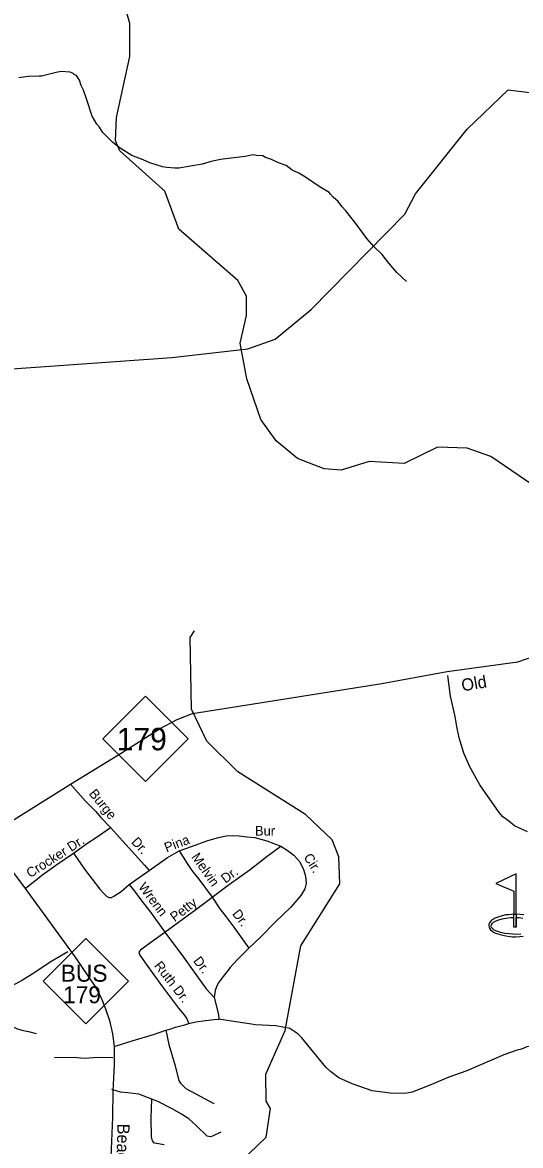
# Model space of a CAD drawing. Extents: x 2104537 to 2336408, y 34176 to 229611.
# Drawn here: x 2136097 to 2139980, y 52123 to 60881 of the extents above; entities that cross this region are included whole.
import ezdxf

# ---------------------------------------------------------------- set-up
doc = ezdxf.new("R2010")
doc.units = 0
for name, color, linetype in [('Exist Boundary Political City Limit New', 7, 'Continuous'), ('Exist Cultural Recreational Golf Course CELL', 7, 'Continuous'), ('Exist Hydrographic Creek Single Shore', 7, 'Continuous'), ('Exist Hydrographic Misc Water Feature', 7, 'Continuous'), ('Exist Road Non-System Type 51', 7, 'Continuous'), ('Exist Road Non-System Type 51 Label', 7, 'Continuous'), ('Exist Road Primary NC Attributed', 7, 'Continuous'), ('Exist Road Primary NC Label', 7, 'Continuous'), ('Exist Road Primary NC Shield CELL', 7, 'Continuous'), ('Exist Road Primary NC Shield Number Label', 7, 'Continuous'), ('Map Preparation Boundary City Limit Buffer Line', 7, 'Continuous')]:
    doc.layers.add(name, color=color, linetype=linetype)

msp = doc.modelspace()

# ---------------------------------------------------------------- linework, layer by layer
at = {"layer": 'Exist Boundary Political City Limit New'}
msp.add_lwpolyline([(2132688, 53449.5), (2134117.8, 55157.5), (2134251.8, 54649.5), (2134837.5, 53896.6), (2135852.8, 54514.1), (2134523.8, 56393.1), (2134548.8, 56886.9), (2134517.5, 57243.2), (2134523.8, 57730.8), (2135030, 57749.6), (2135005, 58168.4), (2136017.2, 58180.9), (2137260.8, 58268.4), (2137854.2, 58337.1), (2138066.8, 58412.1), (2138348, 58643.4), (2139079, 59387.3), (2139160.2, 59543.6), (2139564.5, 60049.6), (2139883.8, 60356.5), (2140072.5, 60331.2)], dxfattribs=at)
at = {"layer": 'Exist Cultural Recreational Golf Course CELL'}
for points in [[(2140004.7, 53922.9), (2139945.2, 53926.8), (2139945.2, 54240.7), (2139786.7, 54167.3), (2139926.7, 54105.7), (2139926.7, 53926.8), (2139945.2, 53926.8), (2139945.2, 53901.8), (2139945.2, 53826.8), (2139945.2, 53901.8), (2139968.8, 53900.2), (2139999.3, 53896.9)], [(2139982.5, 53772), (2139942.4, 53770.2), (2139919.9, 53772), (2139890.9, 53773.5), (2139857.9, 53778), (2139823.8, 53785.6), (2139794.8, 53794.1), (2139775.3, 53802.6), (2139763.2, 53812.1), (2139754.7, 53824.1), (2139752.2, 53834.1), (2139754.7, 53845.1), (2139761.7, 53856.1), (2139770.2, 53865.7), (2139779.4, 53870.9), (2139790.8, 53876.7), (2139809.9, 53883.2), (2139836, 53890.2), (2139868.9, 53896.2), (2139900.9, 53900.2), (2139926.7, 53901.8), (2139926.7, 53926.8), (2139945.2, 53926.8), (2139945.2, 53826.8), (2139926.7, 53826.8), (2139926.7, 53901.8), (2139926.7, 53926.8), (2139886.3, 53923.1), (2139866.8, 53921.4), (2139836, 53914.1), (2139810.4, 53907.8), (2139782.1, 53896.8), (2139769.7, 53889.7), (2139754, 53879.9), (2139743.7, 53868.9), (2139737.5, 53860.7), (2139733.5, 53848.4), (2139732.4, 53838.6), (2139735.2, 53824.1), (2139738, 53817.1), (2139747, 53804.8), (2139755.2, 53797.8), (2139769.1, 53788.2), (2139780.9, 53782.4), (2139803.4, 53772.9), (2139822.2, 53767.9), (2139852.5, 53760.6), (2139880.5, 53755.1), (2139916.9, 53751.8), (2139940.5, 53750.8), (2139974.3, 53752.8), (2139999.6, 53755.3)]]:
    msp.add_lwpolyline(points, dxfattribs=at)
at = {"layer": 'Exist Hydrographic Creek Single Shore'}
msp.add_lwpolyline([(2140074.9, 57272.6), (2139748.8, 57495.5), (2139564.9, 57561.4), (2139331.8, 57569.2), (2139073.8, 57442.9), (2138798.8, 57458.1), (2138582.7, 57390.1), (2138449.8, 57399.2), (2138240.9, 57482), (2138073.8, 57619.8), (2137955.9, 57786.1), (2137845.7, 58103.2), (2137794.7, 58379.8), (2137843.7, 58595.4), (2137843.7, 58746.4), (2137776.9, 58869.1), (2137316.7, 59268.4), (2137206.8, 59565.9), (2136854.7, 59881.1), (2136821.7, 59957.2), (2136828.7, 60140.8), (2136934.7, 60614.5), (2136933.7, 60873.8), (2136883.8, 61048.7)], dxfattribs=at)
at = {"layer": 'Exist Hydrographic Misc Water Feature'}
msp.add_lwpolyline([(2137733.9, 51936.6), (2137997.9, 52187.5), (2138029.9, 52413.3), (2137995.8, 52469.7), (2137994.8, 52679.7), (2138143.9, 53021.4), (2138265.9, 53681.8), (2138571.8, 54164.8), (2138562.8, 54375), (2138511.8, 54507.2), (2138302.8, 54704.9), (2137776.9, 55036.6), (2137533.9, 55277.5), (2137415.8, 55525.9), (2137404.7, 56083.9), (2137437.7, 56135.8)], dxfattribs=at)
at = {"layer": 'Exist Road Non-System Type 51'}
msp.add_line((2136929.1, 54159.1), (2137085.5, 54268), dxfattribs=at)
for points in [[(2138498.6, 59542.3), (2138487.6, 59555.2), (2138409.4, 59601), (2138303.2, 59674.2), (2138251, 59706.1), (2138200.9, 59730), (2138152.7, 59765.7), (2138092.7, 59785.6), (2138038.7, 59811.3), (2137992.5, 59828.9), (2137970.4, 59840.8), (2137922.5, 59842.7), (2137894.4, 59848.5), (2137832.5, 59836.2), (2137640.7, 59811.4), (2137568.6, 59797), (2137499, 59776.7), (2137316.9, 59744.2), (2137285, 59743.8), (2137222.8, 59749.6), (2137188.8, 59755.5), (2137090.7, 59786.9), (2137038.6, 59810.9), (2136950.7, 59844.4), (2136858.3, 59902), (2136802, 59945.7), (2136721.9, 60025.4), (2136697.7, 60063.3), (2136677.5, 60089.2), (2136641.3, 60151), (2136596.6, 60284.7), (2136572.3, 60352.8), (2136554.3, 60388.6), (2136542, 60430.5), (2136517.8, 60468.4), (2136499.9, 60474.3), (2136491.8, 60482.3), (2136469.7, 60492.3), (2136397.6, 60497.9), (2136359.8, 60491.8), (2136246, 60461.1), (2136226, 60463.2), (2136140, 60458.9), (2136067.9, 60450.5)], [(2139090.7, 58862), (2139016.6, 58931.7), (2138952.1, 59005.1), (2138901.8, 59071.1), (2138837.4, 59134.7), (2138781.2, 59196.4), (2138696.8, 59314.2), (2138618.3, 59411.9), (2138586.2, 59445.6), (2138558.1, 59485.6), (2138520, 59517.5), (2138498.6, 59542.3)], [(2140035.4, 54570.3), (2139933.3, 54615.9), (2139889.4, 54651.5), (2139841.1, 54685.3), (2139812.9, 54721.3), (2139663.9, 54936.8), (2139585.2, 55076.4), (2139539, 55184), (2139502.3, 55301.8), (2139484, 55389.8), (2139471.7, 55469.7), (2139435.1, 55627.6), (2139414.2, 55787.5)], [(2136470.6, 54941.9), (2136589, 54807.8), (2136668, 54728.8), (2136705.1, 54683.3), (2136783.1, 54603.1)], [(2136493.6, 54403.3), (2136606.1, 54483.5), (2136670.7, 54525.4), (2136783.1, 54603.1)], [(2136783.1, 54603.1), (2137048.4, 54308.7), (2137085.5, 54268)], [(2137318.2, 54420.6), (2137415.7, 54455.9), (2137541.3, 54501.4), (2137626.2, 54525.4), (2137684.9, 54537.3), (2137731.5, 54539.7), (2137785.4, 54538.5), (2137848.8, 54531.3), (2137908.6, 54524.2), (2138003.1, 54500.2), (2138111.4, 54456.5)], [(2136118, 54127.1), (2136179, 54177.1), (2136255.5, 54235.7), (2136364.4, 54314.7), (2136493.6, 54403.3)], [(2136493.6, 54403.3), (2136579.7, 54277.6), (2136700.6, 54122), (2136732.9, 54084.9), (2136752, 54066.9), (2136770, 54058.6), (2136791.5, 54057.4), (2136808.2, 54066.9), (2136865.7, 54105.2), (2136929.1, 54159.1)], [(2137085.5, 54268), (2137227.9, 54368.6), (2137318.2, 54420.6)], [(2137318.2, 54420.6), (2137380.8, 54322.7), (2137416.9, 54268), (2137471.2, 54199.2), (2137574.6, 54058.9)], [(2137574.6, 54058.9), (2137711.2, 54160.3), (2137872.7, 54277), (2138003.7, 54379.3), (2138111.4, 54456.5)], [(2138111.4, 54456.5), (2138159.8, 54427.8), (2138211.9, 54388.3), (2138258.5, 54334.5), (2138289, 54275.2), (2138303.4, 54223.1), (2138308.8, 54165.7), (2138298, 54124.4), (2138267.5, 54072.3), (2138190.3, 53980.8), (2138066.3, 53865), (2137956.2, 53751.3), (2137862.7, 53661.3)], [(2136929.1, 54159.1), (2136969.7, 54106.4), (2137020, 54039.4), (2137094.2, 53942.5), (2137206.4, 53787.2)], [(2137206.4, 53787.2), (2137447.8, 53963.1), (2137532.7, 54025.4), (2137574.6, 54058.9)], [(2137574.6, 54058.9), (2137634.4, 53969.1), (2137682.5, 53908), (2137744.9, 53826.4), (2137862.7, 53661.3)], [(2137005.4, 53623.8), (2137009, 53636.4), (2137028.7, 53656.1), (2137096.9, 53710), (2137134.6, 53735.1), (2137206.4, 53787.2)], [(2137206.4, 53787.2), (2137351.8, 53591.5), (2137421.7, 53494.5), (2137529.4, 53344.3), (2137591.1, 53277.3)], [(2136450, 53634.5), (2136312.3, 53553.8), (2136192.6, 53473.5), (2136096.9, 53413), (2136044.9, 53384.8), (2135949.3, 53344.3), (2135889.3, 53330)], [(2137005.4, 53623.8), (2137010.8, 53607.7), (2137061, 53537.6), (2137181.3, 53372.5), (2137313.7, 53194.2), (2137356, 53144.5), (2137376.9, 53117.5), (2137394.8, 53074.4)], [(2137862.7, 53661.3), (2137772, 53570.5), (2137716, 53512.5), (2137671.2, 53455), (2137644.3, 53419.1), (2137622.7, 53388.6), (2137608.4, 53361.7), (2137599.4, 53333), (2137591.1, 53277.3)], [(2135889.3, 53330), (2135958.3, 53116.4), (2135974.2, 53090.5), (2135998.4, 53066.7), (2136018.5, 53052.6), (2136050.6, 53036.9), (2136090.7, 53023), (2136144.7, 53013.4), (2136202.8, 52997.5)], [(2137591.1, 53277.3), (2137624.5, 53144.5), (2137628.1, 53108.6)], [(2137213.5, 53022.3), (2137244.8, 53031.8), (2137290.7, 53045.7), (2137362.5, 53065.5), (2137394.8, 53074.4)], [(2137394.8, 53074.4), (2137448.7, 53087), (2137524, 53097.8), (2137590.4, 53105), (2137628.1, 53108.6)], [(2138498.6, 52701.7), (2138461.7, 52733.4), (2138274.9, 52962.7), (2138242.7, 52994.5), (2138182.4, 53036.4), (2138072.3, 53057.8), (2137912.3, 53064.9), (2137882, 53070.5), (2137812.9, 53079.1), (2137761, 53087.7), (2137628.1, 53108.6)], [(2136811.3, 52895.2), (2136953.4, 52939.8), (2137125.6, 52991.9), (2137213.5, 53022.3)], [(2137213.5, 53022.3), (2137239, 52912.2), (2137287.6, 52744.2), (2137314.5, 52639.3), (2137318.1, 52624.5), (2137328.3, 52610.6)], [(2140414.7, 52922), (2140142.8, 52910.9), (2140120.7, 52904.7), (2140029, 52892.4), (2139986.9, 52874.2), (2139955, 52867.9), (2139851.2, 52831.5), (2139561.7, 52706.2), (2139422, 52655.7), (2139280.4, 52597.1), (2139134.6, 52540.5), (2139076.6, 52528.2), (2138964.4, 52531.7), (2138822.4, 52549.2), (2138668.2, 52604.3), (2138564.2, 52652), (2138507.9, 52693.7), (2138498.6, 52701.7)], [(2136801.6, 52808.1), (2136687.4, 52809.6), (2136577.7, 52803.2), (2136493.5, 52808.8), (2136345.4, 52806.1)], [(2137105, 52483.6), (2137004.7, 52523), (2136914.7, 52534.5), (2136860.7, 52538.5), (2136792.5, 52560.2)], [(2137591, 52447.7), (2137372.5, 52566.7), (2137328.3, 52610.6)], [(2137200.5, 52128), (2137126.3, 52141.6), (2137110.3, 52159.6), (2137102.3, 52191.6), (2137099.6, 52339.3), (2137105, 52483.6)], [(2137644.1, 52227.8), (2137578.2, 52197.5), (2137560.1, 52191.6), (2137536.2, 52195.4), (2137451.8, 52279), (2137393.5, 52330.7), (2137335.5, 52368.6), (2137269.2, 52406.3), (2137152.9, 52465.6), (2137105, 52483.6)]]:
    msp.add_lwpolyline(points, dxfattribs=at)
at = {"layer": 'Exist Road Primary NC Attributed'}
for points in [[(2135814.8, 54531.6), (2136470.6, 54941.9), (2136875.4, 55187.3), (2137166.2, 55372), (2137302, 55444.2), (2137423, 55493), (2138900, 55726.5), (2139409.3, 55819.9), (2139958.9, 55896.4), (2140296.3, 56011)], [(2135814.8, 54531.6), (2136118, 54127.1), (2136507.6, 53592), (2136662, 53365.9), (2136709.8, 53274), (2136744.7, 53189.4), (2136774.1, 53097.5), (2136798, 52994.5), (2136811.3, 52895.2), (2136811.3, 52830.9), (2136811.3, 52755.5), (2136800.2, 52547.7), (2136798.4, 52343.6), (2136783.7, 51970.4), (2136770.8, 51508.9), (2136767.1, 51266.2), (2136762.3, 51200.2)]]:
    msp.add_lwpolyline(points, dxfattribs=at)
at = {"layer": 'Exist Road Primary NC Shield CELL'}
for points in [[(2136722.6, 55295), (2137055.6, 55628), (2137388.6, 55295), (2137055.6, 54962)], [(2136257.1, 53405.2), (2136590.1, 53738.2), (2136923.1, 53405.2), (2136590.1, 53072.2)]]:
    msp.add_lwpolyline(points, close=True, dxfattribs=at)
at = {"layer": 'Map Preparation Boundary City Limit Buffer Line'}
msp.add_lwpolyline([(2132688, 53449.5), (2134117.8, 55157.5), (2134251.8, 54649.5), (2134837.5, 53896.6), (2135852.8, 54514.1), (2134523.8, 56393.1), (2134548.8, 56886.9), (2134517.5, 57243.2), (2134523.8, 57730.8), (2135030, 57749.6), (2135005, 58168.4), (2136017.2, 58180.9), (2137260.8, 58268.4), (2137854.2, 58337.1), (2138066.8, 58412.1), (2138348, 58643.4), (2139079, 59387.3), (2139160.2, 59543.6), (2139564.5, 60049.6), (2139883.8, 60356.5), (2140072.5, 60331.2)], dxfattribs=at)

# ---------------------------------------------------------------- texts
at = {"layer": 'Exist Road Non-System Type 51 Label'}
for s, rotation, p in [('Burge', 309.14142, (2136610.7, 54865.6)), ('Crocker Dr.', 32.62134, (2136157.1, 54207.4)), ('Dr.', 312.64033, (2136940.2, 54486.5)), ('Pina', 20.66241, (2137219.5, 54408.5)), ('Melvin', 304.73941, (2137410.4, 54373.3)), ('Cir.', 301.84492, (2138285.9, 54372.8)), ('Dr.', 36.41544, (2137679.2, 54164.2)), ('Wrenn', 307.06823, (2136995.9, 54139.3)), ('Petty', 37.2067, (2137283.2, 53864.7)), ('Dr.', 307.40972, (2137728, 53929.5)), ('Dr.', 307.98322, (2137424, 53561.7)), ('Ruth Dr.', 307.85494, (2137119.3, 53524.5))]:
    msp.add_text(s, height=75, rotation=rotation, dxfattribs=at).set_placement(p)
msp.add_text('Bur', height=75, dxfattribs=at).set_placement((2137910.1, 54540.2))
at = {"layer": 'Exist Road Primary NC Label'}
for s, rotation, p in [('Old', 9.51851, (2139527.4, 55664.3)), ('Beach', 268.314, (2136838.1, 52295.2))]:
    msp.add_text(s, height=95, rotation=rotation, dxfattribs=at).set_placement(p)
at = {"layer": 'Exist Road Primary NC Shield Number Label'}
for s, height, p in [('179', 175, (2136831.7, 55205.3)), ('BUS', 132.5, (2136395.4, 53400.9)), ('179', 132.5, (2136413.1, 53232.8))]:
    msp.add_text(s, height=height, dxfattribs=at).set_placement(p)

doc.saveas('drawing.dxf')
